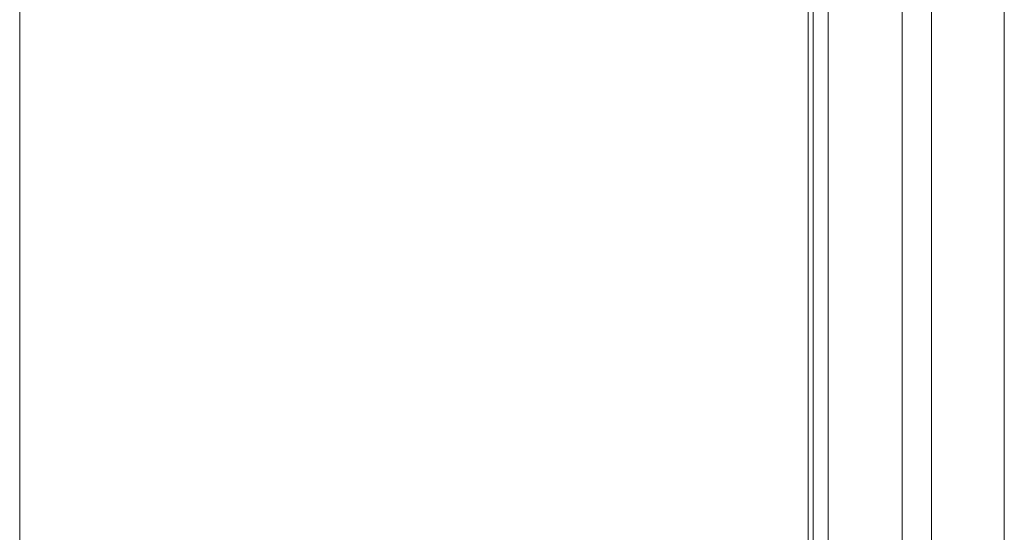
# Model space of a CAD drawing. Header units: inches. Extents: x 424 to 2043, y -237 to 445.
# Tile 758 of 965: x 873.225 to 873.946, y 212.847 to 213.222. Entities that reach past the tile are written whole.
import ezdxf

# ---------------------------------------------------------------- set-up
doc = ezdxf.new("R2010")
doc.units = ezdxf.units.IN
doc.header["$MEASUREMENT"] = 0
doc.layers.add('A-DOOR', color=31, linetype='Continuous', lineweight=9)

# ---------------------------------------------------------------- blocks, each defined once
blk = doc.blocks.new('5-panel_Bi-fold_external_door_10806 - Type 1-239875-Section 1')
at = {"layer": 'A-DOOR'}
for p, q in [((-103.66109, -0.19924), (-103.66109, -2.937)), ((-103.06961, -2.937), (-103.06961, -0.19956)), ((-102.94073, -2.937), (-102.94073, -0.19956)), ((-103.08421, -2.83524), (-103.08421, -0.27426)), ((-103.08067, -2.83524), (-103.08067, -0.27426)), ((-103.0154, -2.74604), (-103.0154, -1.786)), ((-102.994, -2.74604), (-102.994, -1.786))]:
    blk.add_line(p, q, dxfattribs=at)

msp = doc.modelspace()

# ---------------------------------------------------------------- block references
at = {"layer": 'A-DOOR'}
msp.add_blockref('5-panel_Bi-fold_external_door_10806 - Type 1-239875-Section 1', (976.88654, 215.09721), dxfattribs=at)

doc.saveas('drawing.dxf')
